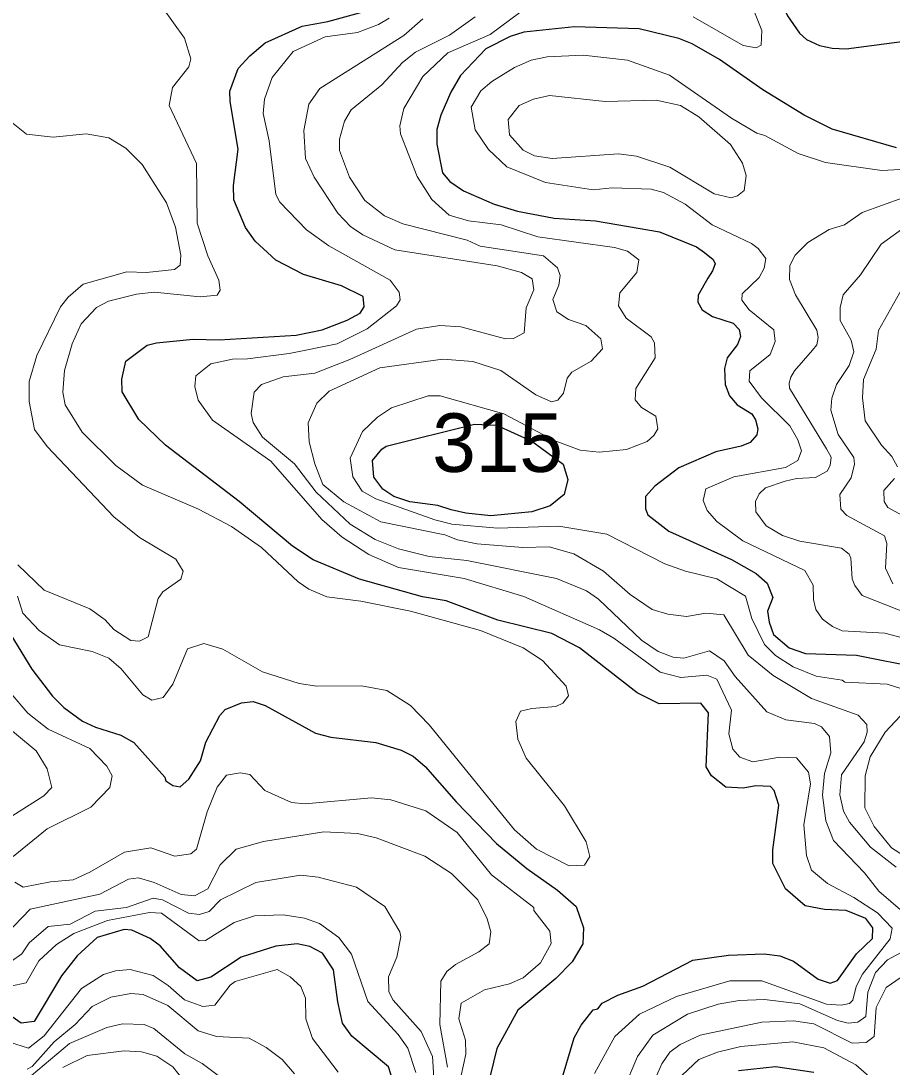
# Model space of a CAD drawing. Extents: x 673.3 to 698.5, y 6984.3 to 7012.3.
# Drawn here: x 674.777 to 675.968, y 7009.489 to 7010.917 of the extents above; entities that cross this region are included whole.
import ezdxf

# ---------------------------------------------------------------- set-up
doc = ezdxf.new("R2010")
doc.units = 0
doc.header["$LTSCALE"] = 0.032
doc.layers.add('1', color=7, linetype='Continuous', lineweight=25)
doc.layers.add('2', color=7, linetype='Continuous', lineweight=13)
doc.layers.add('21', color=7, linetype='Continuous')

msp = doc.modelspace()

# ---------------------------------------------------------------- linework, layer by layer
at = {"layer": '1'}
for points in [[(675.7236, 7011.1408), (675.7527, 7011.1601), (675.7708, 7011.1659), (675.8061, 7011.1723), (675.831, 7011.1689), (675.8462, 7011.151), (675.827, 7011.0922), (675.8259, 7011.0727), (675.8114, 7010.987), (675.8129, 7010.9512), (675.8249, 7010.9245), (675.841, 7010.9009), (675.8506, 7010.8921), (675.8686, 7010.8841), (675.8859, 7010.8801), (675.9049, 7010.8793), (675.9914, 7010.8906)], [(675.8047, 7009.7666), (675.8046, 7009.7853), (675.8129, 7009.8463), (675.8066, 7009.8664), (675.8016, 7009.8719), (675.7816, 7009.8726), (675.7643, 7009.8694), (675.7407, 7009.8711), (675.721, 7009.8865), (675.7137, 7009.8985), (675.7168, 7009.9724), (675.7064, 7009.9855), (675.6492, 7009.9846), (675.6193, 7009.9998), (675.5407, 7010.0611), (675.5029, 7010.081), (675.4288, 7010.0989), (675.3582, 7010.1252), (675.3262, 7010.1308), (675.2399, 7010.1551), (675.1766, 7010.1814), (675.1483, 7010.2), (675.0757, 7010.2612), (674.9749, 7010.3381), (674.9385, 7010.3732), (674.9158, 7010.411), (674.9155, 7010.4283), (674.9206, 7010.4526), (674.9499, 7010.4745), (674.9625, 7010.4779), (675.0129, 7010.4826), (675.0482, 7010.4819), (675.1535, 7010.4884), (675.1888, 7010.4956), (675.2233, 7010.5087), (675.2409, 7010.5182), (675.2462, 7010.5271), (675.2451, 7010.5412), (675.2154, 7010.5558), (675.1637, 7010.5711), (675.1259, 7010.5908), (675.0973, 7010.6167), (675.0841, 7010.6352), (675.0685, 7010.6731), (675.0679, 7010.6925), (675.0743, 7010.7424), (675.0633, 7010.8074), (675.0629, 7010.8214), (675.0743, 7010.8523), (675.0902, 7010.8699), (675.1112, 7010.8875), (675.1617, 7010.9102), (675.1969, 7010.9169), (675.2534, 7010.9322)], [(675.9738, 7010.7441), (675.8859, 7010.7695), (675.8475, 7010.7887), (675.791, 7010.8235), (675.732, 7010.8647), (675.6943, 7010.8864), (675.6764, 7010.8937), (675.6223, 7010.9069), (675.5337, 7010.9093), (675.4643, 7010.902), (675.4458, 7010.8961), (675.4125, 7010.8794), (675.3782, 7010.8428), (675.3647, 7010.82), (675.3512, 7010.7887), (675.3456, 7010.7692), (675.3456, 7010.7492), (675.3536, 7010.7101), (675.3636, 7010.6983), (675.3819, 7010.6856), (675.4241, 7010.6671), (675.4559, 7010.6578), (675.5061, 7010.6483), (675.5624, 7010.6446), (675.6497, 7010.6293), (675.7005, 7010.6088), (675.7115, 7010.6011), (675.723, 7010.5918), (675.7257, 7010.5859), (675.7223, 7010.576), (675.7161, 7010.5661), (675.7025, 7010.5427), (675.7022, 7010.5334), (675.7081, 7010.5231), (675.7223, 7010.514), (675.7507, 7010.5047), (675.7585, 7010.4959), (675.7606, 7010.4863), (675.7564, 7010.4755), (675.7424, 7010.4574), (675.7387, 7010.4428), (675.7396, 7010.421), (675.7455, 7010.4054), (675.7559, 7010.3933), (675.7762, 7010.3807), (675.7811, 7010.3726), (675.7843, 7010.3602), (675.7828, 7010.352), (675.7737, 7010.3415), (675.7616, 7010.3369), (675.7269, 7010.3288), (675.6764, 7010.3069), (675.6433, 7010.2821), (675.6308, 7010.2678), (675.6306, 7010.2509), (675.634, 7010.243), (675.6626, 7010.2205), (675.748, 7010.182), (675.7817, 7010.1627), (675.7971, 7010.1497), (675.8046, 7010.1301), (675.7975, 7010.1114), (675.7995, 7010.0961), (675.8058, 7010.0793), (675.8269, 7010.0612), (675.8494, 7010.0534), (675.9191, 7010.051), (676.0058, 7010.0338)], [(674.7381, 7010.12), (674.7922, 7010.032), (674.8208, 7009.9951), (674.8359, 7009.9799), (674.8616, 7009.9611), (674.8793, 7009.9527), (674.9138, 7009.9418), (674.9317, 7009.9321), (674.974, 7009.8847), (674.9755, 7009.8795), (674.985, 7009.873), (674.9952, 7009.8712), (675.0069, 7009.8818), (675.0226, 7009.9071), (675.0301, 7009.9323), (675.0492, 7009.9689), (675.0566, 7009.9769), (675.0786, 7009.9859), (675.0949, 7009.9881), (675.1112, 7009.9825), (675.18, 7009.9445), (675.2007, 7009.9394), (675.2621, 7009.9321)], [(675.2621, 7009.9321), (675.2969, 7009.9214), (675.3133, 7009.9131), (675.3298, 7009.899), (675.3721, 7009.8508), (675.4271, 7009.7942), (675.4686, 7009.7599), (675.5106, 7009.7304), (675.536, 7009.7081), (675.5458, 7009.6788), (675.545, 7009.6571), (675.5305, 7009.6322), (675.5081, 7009.6094), (675.4563, 7009.5664), (675.4275, 7009.514), (675.4187, 7009.4765)], [(675.5184, 7009.4782), (675.5334, 7009.5286), (675.543, 7009.5458), (675.5594, 7009.5668), (675.5655, 7009.5683), (675.5717, 7009.576), (675.5931, 7009.5868), (675.6269, 7009.5989), (675.6954, 7009.6347), (675.7443, 7009.6414), (675.7929, 7009.6431), (675.8142, 7009.6406), (675.8327, 7009.6331), (675.8667, 7009.6088), (675.8829, 7009.6032), (675.8931, 7009.6068), (675.9188, 7009.6435), (675.9408, 7009.6641), (675.9415, 7009.6788), (675.9319, 7009.6916), (675.9048, 7009.7024), (675.8751, 7009.704), (675.849, 7009.7089), (675.8218, 7009.732), (675.8047, 7009.7666)], [(675.286, 7009.4687), (675.2796, 7009.4888), (675.2296, 7009.5309), (675.217, 7009.5485), (675.2103, 7009.5775), (675.2043, 7009.6212), (675.1893, 7009.6442), (675.172, 7009.6533), (675.1549, 7009.6568), (675.1259, 7009.6537), (675.0783, 7009.6389), (675.0371, 7009.6114), (675.0183, 7009.6064), (674.9939, 7009.624), (674.9677, 7009.6542), (674.9542, 7009.6643), (674.9292, 7009.6755), (674.9187, 7009.6764), (674.8818, 7009.6656), (674.8543, 7009.6405), (674.8328, 7009.613), (674.7954, 7009.5509), (674.7779, 7009.5487), (674.7576, 7009.5628)], [(675.8605, 7009.4812), (675.8083, 7009.489), (675.7578, 7009.4834)]]:
    msp.add_lwpolyline(points, dxfattribs=at)
msp.add_lwpolyline([(675.3973, 7010.3669), (675.4271, 7010.3652), (675.4754, 7010.3435), (675.5182, 7010.312), (675.5245, 7010.2913), (675.5196, 7010.2708), (675.5004, 7010.2553), (675.4754, 7010.2469), (675.4196, 7010.2417), (675.3853, 7010.245), (675.3654, 7010.2497), (675.3468, 7010.2555), (675.3089, 7010.2608), (675.2869, 7010.2678), (675.2717, 7010.2781), (675.2594, 7010.2943), (675.2576, 7010.3172), (675.2703, 7010.3325), (675.2765, 7010.3365)], close=True, dxfattribs=at)
at = {"layer": '2'}
for points in [[(675.7693, 7010.9564), (675.7895, 7010.9043), (675.7886, 7010.8844), (675.7821, 7010.8809), (675.7641, 7010.8838), (675.6959, 7010.923)], [(674.9709, 7010.936), (675.0009, 7010.8939), (675.0098, 7010.8658), (675.0069, 7010.8547), (674.9844, 7010.8266), (674.9798, 7010.8021), (675.0172, 7010.7228), (675.0181, 7010.6411), (675.0328, 7010.5967), (675.048, 7010.5635), (675.0498, 7010.5497), (675.0454, 7010.5429), (675.0223, 7010.5405), (674.9597, 7010.5468), (674.9353, 7010.5445), (674.8973, 7010.5346), (674.8807, 7010.5261), (674.8597, 7010.5036), (674.8474, 7010.4764), (674.8371, 7010.4401), (674.8348, 7010.4106), (674.8381, 7010.3933), (674.8613, 7010.3559), (674.9071, 7010.3103), (674.9437, 7010.2835), (675.02, 7010.2504), (675.0653, 7010.2268), (675.1063, 7010.1981), (675.1564, 7010.1512), (675.1709, 7010.1415), (675.1953, 7010.1308), (675.2418, 7010.125), (675.3099, 7010.1112), (675.4052, 7010.0848), (675.4637, 7010.0611), (675.4899, 7010.0441), (675.5224, 7010.0088), (675.5254, 7009.9958), (675.5176, 7009.9856), (675.5083, 7009.981), (675.4754, 7009.9785), (675.4598, 7009.9745), (675.4538, 7009.9606), (675.4565, 7009.9366), (675.4675, 7009.9104), (675.5201, 7009.8455), (675.5497, 7009.7964), (675.5546, 7009.7763)], [(675.4731, 7010.9396), (675.4187, 7010.8988), (675.3608, 7010.8738), (675.3264, 7010.8418), (675.3006, 7010.7978), (675.295, 7010.7743), (675.2958, 7010.7634), (675.3186, 7010.7049), (675.3386, 7010.6735), (675.3625, 7010.6524), (675.3889, 7010.6444)], [(675.5887, 7009.5304), (675.6226, 7009.5609), (675.6731, 7009.5852), (675.7461, 7009.6063), (675.7895, 7009.6064), (675.878, 7009.5745), (675.8982, 7009.573), (675.9095, 7009.5754), (675.9139, 7009.5799), (675.9186, 7009.5987), (675.9271, 7009.6156), (675.9649, 7009.6639), (675.9675, 7009.6784), (675.9477, 7009.6994), (675.9155, 7009.7203), (675.8795, 7009.7392), (675.8577, 7009.7574), (675.8508, 7009.7776), (675.8472, 7009.8194), (675.856, 7009.8756), (675.8534, 7009.8915), (675.8369, 7009.9109), (675.8142, 7009.9117), (675.7774, 7009.9053), (675.7598, 7009.912), (675.7501, 7009.9229), (675.7446, 7009.9437), (675.7484, 7009.9762), (675.7281, 7010.0183), (675.7144, 7010.0241), (675.679, 7010.0209), (675.6507, 7010.0279), (675.5873, 7010.0746), (675.5678, 7010.086), (675.4646, 7010.1315), (675.3832, 7010.156), (675.2933, 7010.1711), (675.2528, 7010.1885), (675.2162, 7010.2123), (675.1885, 7010.2364), (675.1187, 7010.316), (675.039, 7010.3722), (675.0195, 7010.3994), (675.0149, 7010.418), (675.0164, 7010.4326), (675.0371, 7010.4492), (675.0666, 7010.4557), (675.0872, 7010.4558), (675.1441, 7010.4631), (675.2097, 7010.4764), (675.2503, 7010.4971), (675.2907, 7010.5282), (675.2956, 7010.5366), (675.2941, 7010.5469), (675.2819, 7010.5632), (675.198, 7010.6104), (675.1678, 7010.6322), (675.131, 7010.6698), (675.1258, 7010.6802), (675.1166, 7010.7538), (675.1085, 7010.7909), (675.11, 7010.8105), (675.1208, 7010.8404), (675.1492, 7010.8757), (675.193, 7010.8959), (675.2373, 7010.9019), (675.2659, 7010.9127), (675.2806, 7010.9214)], [(675.3264, 7010.9205), (675.3004, 7010.8978), (675.1856, 7010.8252), (675.1706, 7010.8039), (675.1639, 7010.7679), (675.1663, 7010.7294), (675.1781, 7010.7039), (675.2106, 7010.655), (675.2279, 7010.6368), (675.2445, 7010.6253), (675.2884, 7010.6047), (675.4282, 7010.5828), (675.4614, 7010.5737), (675.476, 7010.5651), (675.4781, 7010.5502), (675.4676, 7010.5255), (675.465, 7010.4917), (675.4504, 7010.4836), (675.4393, 7010.4835), (675.3783, 7010.4997), (675.3497, 7010.5013), (675.3178, 7010.4964), (675.2268, 7010.4551), (675.1788, 7010.4365), (675.1356, 7010.4314), (675.1061, 7010.4207), (675.0963, 7010.4106), (675.0922, 7010.3814), (675.0947, 7010.3689), (675.1076, 7010.3489), (675.1513, 7010.3127), (675.1808, 7010.2737), (675.2273, 7010.2302), (675.2613, 7010.2094), (675.2933, 7010.1964), (675.3351, 7010.1859), (675.3865, 7010.1804), (675.509, 7010.1558), (675.5501, 7010.1392), (675.5667, 7010.1277), (675.6251, 7010.0719), (675.6482, 7010.056), (675.6686, 7010.0484), (675.6831, 7010.0469), (675.7181, 7010.0573), (675.738, 7010.0436), (675.7531, 7010.022), (675.7967, 7009.9737), (675.8224, 7009.9631), (675.8617, 7009.9581), (675.8713, 7009.9533), (675.882, 7009.9401), (675.8837, 7009.9177), (675.8754, 7009.8895), (675.8724, 7009.8601), (675.877, 7009.8248), (675.8877, 7009.7981), (675.9299, 7009.754), (675.9493, 7009.729), (675.9823, 7009.7007)], [(675.5123, 7010.5567), (675.514, 7010.5697), (675.5103, 7010.5803), (675.4912, 7010.5968), (675.4047, 7010.6098), (675.3873, 7010.6179), (675.2991, 7010.6403), (675.274, 7010.6511), (675.2473, 7010.672), (675.2262, 7010.7041), (675.2128, 7010.7405), (675.2126, 7010.756), (675.2195, 7010.7804), (675.2287, 7010.7962), (675.2706, 7010.8301), (675.2987, 7010.8609), (675.3164, 7010.8748), (675.3628, 7010.8981), (675.3978, 7010.9233)], [(675.7848, 7010.6067), (675.7756, 7010.6135), (675.7218, 7010.6392), (675.685, 7010.6674), (675.6551, 7010.6831), (675.6386, 7010.6878), (675.585, 7010.6895), (675.5592, 7010.687), (675.4943, 7010.6969), (675.4413, 7010.7181), (675.4161, 7010.7419), (675.3981, 7010.7689), (675.3927, 7010.7999), (675.4058, 7010.8222), (675.4206, 7010.8349), (675.4516, 7010.8541), (675.4744, 7010.8638), (675.4964, 7010.8685), (675.5455, 7010.8709), (675.606, 7010.8637), (675.6633, 7010.8432), (675.7484, 7010.7845), (675.7827, 7010.764), (675.7939, 7010.7611), (675.8393, 7010.7365), (675.8767, 7010.7239), (675.9537, 7010.7131), (676.0113, 7010.7164)], [(674.7733, 7010.1744), (674.8093, 7010.1398), (674.8717, 7010.1143), (674.8925, 7010.0995), (674.9043, 7010.0862), (674.9277, 7010.0711), (674.9396, 7010.0705), (674.9512, 7010.0762), (674.9649, 7010.1286), (674.9715, 7010.1378), (674.9958, 7010.155), (674.9992, 7010.1661), (674.9893, 7010.1823), (674.9393, 7010.2118), (674.9045, 7010.2403), (674.8135, 7010.3361), (674.7958, 7010.3596), (674.7885, 7010.3978), (674.7885, 7010.4248), (674.7991, 7010.4605), (674.8314, 7010.5272), (674.8419, 7010.5402), (674.8626, 7010.558), (674.922, 7010.5746), (674.949, 7010.5739), (674.9874, 7010.5781), (674.9952, 7010.584), (674.9961, 7010.5976), (674.9885, 7010.6356), (674.9765, 7010.6691), (674.9429, 7010.7215), (674.9206, 7010.7438), (674.8975, 7010.7578), (674.8666, 7010.7635), (674.8217, 7010.7587), (674.785, 7010.763), (674.7602, 7010.7829)], [(676.038, 7010.6961), (675.9269, 7010.656), (675.9026, 7010.6389), (675.8816, 7010.6324), (675.8527, 7010.615), (675.8353, 7010.5976), (675.828, 7010.5833), (675.8274, 7010.5645), (675.8358, 7010.5434), (675.8649, 7010.4951), (675.8666, 7010.485), (675.8648, 7010.475), (675.8591, 7010.4678), (675.8345, 7010.4397), (675.8292, 7010.4309), (675.8269, 7010.4225), (675.8276, 7010.4161), (675.8778, 7010.3331), (675.8843, 7010.3216), (675.8831, 7010.3103), (675.8789, 7010.3027), (675.8629, 7010.294), (675.8371, 7010.2923), (675.8215, 7010.2888), (675.7948, 7010.2796), (675.7861, 7010.2716), (675.7808, 7010.2612), (675.7816, 7010.2471), (675.7956, 7010.228), (675.8181, 7010.2145), (675.8417, 7010.2071), (675.8985, 7010.1973), (675.9089, 7010.1893), (675.9114, 7010.1839), (675.9131, 7010.1557), (675.9165, 7010.1462), (675.9266, 7010.1328), (676.0409, 7010.0876)], [(675.3889, 7010.6444), (675.4334, 7010.6389), (675.4836, 7010.6227), (675.5884, 7010.608), (675.6063, 7010.603), (675.6214, 7010.5913), (675.6191, 7010.5739), (675.5956, 7010.5463), (675.5939, 7010.5283), (675.6042, 7010.5116), (675.6383, 7010.486), (675.6431, 7010.4778), (675.6438, 7010.4573), (675.6176, 7010.4153), (675.6166, 7010.3998), (675.6251, 7010.3894), (675.645, 7010.3775), (675.6474, 7010.3603), (675.6423, 7010.3512), (675.6329, 7010.343), (675.6047, 7010.332), (675.5675, 7010.3287), (675.5413, 7010.3311), (675.5061, 7010.3444), (675.437, 7010.3807), (675.3503, 7010.4052), (675.3337, 7010.4052), (675.2838, 7010.3891), (675.2646, 7010.3765), (675.2441, 7010.3568), (675.2274, 7010.3205), (675.2307, 7010.2948), (675.2435, 7010.2754), (675.2621, 7010.2649), (675.3431, 7010.2359), (675.3663, 7010.2302), (675.4286, 7010.2245), (675.5122, 7010.2276), (675.5779, 7010.2165), (675.6571, 7010.1761), (675.6855, 7010.1658), (675.728, 7010.1553), (675.7672, 7010.1316), (675.7759, 7010.1011), (675.7931, 7010.0656), (675.8084, 7010.0508), (675.8325, 7010.0354), (675.8637, 7010.0224), (675.8993, 7010.017), (675.9029, 7010.0144), (675.9611, 7010.0118), (675.9807, 7010.0053)], [(675.9684, 7010.1487), (675.9588, 7010.1701), (675.9603, 7010.2036), (675.9572, 7010.2142), (675.9056, 7010.2419), (675.8977, 7010.2507), (675.8964, 7010.2708), (675.9117, 7010.2934), (675.9164, 7010.3119), (675.9154, 7010.3213), (675.8938, 7010.3525), (675.8838, 7010.3857), (675.8854, 7010.4023), (675.8916, 7010.4209), (675.9089, 7010.4468), (675.9155, 7010.4655), (675.9115, 7010.4816), (675.8967, 7010.5082), (675.8966, 7010.5263), (675.9009, 7010.5436), (675.9244, 7010.5705), (675.9526, 7010.6124), (676.0051, 7010.6503)], [(675.9971, 7010.071), (675.9579, 7010.0811), (675.8995, 7010.0843), (675.886, 7010.0902), (675.8726, 7010.1005), (675.8636, 7010.1134), (675.8602, 7010.1274), (675.86, 7010.1467), (675.8485, 7010.1669), (675.7638, 7010.2075), (675.7281, 7010.2336), (675.7152, 7010.2486), (675.7095, 7010.2624), (675.7132, 7010.2785), (675.7516, 7010.2946), (675.8222, 7010.3077), (675.8389, 7010.3173), (675.8438, 7010.3303), (675.8389, 7010.3451), (675.8277, 7010.3643), (675.7891, 7010.4029), (675.7723, 7010.4255), (675.7733, 7010.4396), (675.8011, 7010.4618), (675.808, 7010.4795), (675.8061, 7010.4956), (675.7724, 7010.523), (675.7625, 7010.5359), (675.7626, 7010.5447), (675.7859, 7010.567), (675.7929, 7010.5798), (675.7949, 7010.593), (675.7848, 7010.6067)], [(675.9983, 7010.582), (675.949, 7010.4948), (675.9457, 7010.4691), (675.9285, 7010.4277), (675.927, 7010.4026), (675.9309, 7010.3714), (675.9533, 7010.3379), (675.9674, 7010.3225), (675.9748, 7010.3086)], [(675.9733, 7009.7618), (675.9382, 7009.7888), (675.9096, 7009.823), (675.9014, 7009.8382), (675.896, 7009.8603), (675.8985, 7009.8876), (675.9293, 7009.933), (675.9334, 7009.9462), (675.9332, 7009.9565), (675.9213, 7009.9693), (675.8573, 7009.9921), (675.8051, 7010.0236), (675.7712, 7010.0512), (675.7378, 7010.1064), (675.713, 7010.1088), (675.6866, 7010.104), (675.6612, 7010.1072), (675.64, 7010.1138), (675.6096, 7010.1339), (675.5732, 7010.166), (675.5329, 7010.1897), (675.4991, 7010.1991), (675.4633, 7010.1984), (675.4006, 7010.2033), (675.3741, 7010.2087), (675.3568, 7010.2154), (675.2693, 7010.2334), (675.2185, 7010.2605), (675.1899, 7010.2843), (675.1789, 7010.3127), (675.1713, 7010.3424), (675.1697, 7010.3684), (675.1816, 7010.3953), (675.1984, 7010.4117), (675.2679, 7010.4437), (675.3537, 7010.4557), (675.3949, 7010.4523), (675.4331, 7010.44), (675.4809, 7010.4067), (675.5024, 7010.3972), (675.5109, 7010.3997), (675.5186, 7010.4092), (675.5239, 7010.4296), (675.5301, 7010.4376), (675.5566, 7010.4526), (675.5718, 7010.4698), (675.5697, 7010.4835), (675.549, 7010.5013), (675.5257, 7010.5097), (675.5095, 7010.5203), (675.5043, 7010.5369), (675.5123, 7010.5567)], [(675.971, 7010.2923), (675.9562, 7010.2759), (675.9567, 7010.261), (675.9619, 7010.253), (676.0001, 7010.2318)], [(675.5546, 7009.7763), (675.5474, 7009.7645), (675.5265, 7009.7636), (675.4816, 7009.7861), (675.4519, 7009.8127), (675.3352, 7009.9562), (675.3096, 7009.9825), (675.2773, 7010.0028), (675.2428, 7010.0094), (675.1815, 7010.0087), (675.1575, 7010.0125), (675.1074, 7010.0284), (675.0533, 7010.0595), (675.0275, 7010.0672), (675.0049, 7010.0597), (674.9852, 7010.0116), (674.9716, 7009.9934), (674.9564, 7009.9899), (674.9442, 7009.9971), (674.9142, 7010.0327), (674.8975, 7010.0469), (674.8746, 7010.0562), (674.8302, 7010.0651), (674.8026, 7010.0848), (674.7802, 7010.1084), (674.7728, 7010.1319)], [(674.7629, 7010.0004), (674.7869, 7009.9718), (674.8145, 7009.95), (674.8715, 7009.9239), (674.8948, 7009.8998), (674.9023, 7009.8864), (674.8987, 7009.8703), (674.8728, 7009.8435), (674.8131, 7009.8139), (674.7668, 7009.776)], [(675.9861, 7009.9758), (675.958, 7009.9462), (675.9378, 7009.9123), (675.931, 7009.8866), (675.9302, 7009.8428), (675.9432, 7009.8172), (675.9668, 7009.7881), (675.9946, 7009.7703)], [(674.765, 7009.8313), (674.8088, 7009.8591), (674.8199, 7009.8705), (674.8132, 7009.8961), (674.7982, 7009.9206), (674.7468, 7009.963)], [(675.032, 7009.8374), (675.0457, 7009.8708), (675.0582, 7009.8873), (675.077, 7009.8905), (675.0902, 7009.8881), (675.1107, 7009.8664), (675.1471, 7009.8498), (675.1656, 7009.8482), (675.2566, 7009.8563), (675.2826, 7009.8538), (675.3306, 7009.8386), (675.3734, 7009.8089), (675.4205, 7009.7511), (675.478, 7009.7064), (675.4784, 7009.7024), (675.5002, 7009.6741), (675.5017, 7009.6573), (675.4874, 7009.6311), (675.4638, 7009.6106), (675.4451, 7009.6023), (675.4106, 7009.5943), (675.3788, 7009.5759), (675.3756, 7009.5545), (675.3846, 7009.5254), (675.3854, 7009.5064), (675.3757, 7009.4626)], [(674.7692, 7009.7411), (674.7806, 7009.7342), (674.818, 7009.7416), (674.8488, 7009.7443), (674.8717, 7009.7546), (674.919, 7009.7823), (674.955, 7009.7879), (674.9875, 7009.7769), (675.0096, 7009.7798), (675.0171, 7009.7862), (675.032, 7009.8374)], [(675.3601, 7009.4883), (675.3496, 7009.5466), (675.3509, 7009.606), (675.3592, 7009.6191), (675.371, 7009.6287), (675.4031, 7009.6459), (675.417, 7009.6569), (675.4194, 7009.6731), (675.4144, 7009.6909), (675.4015, 7009.717), (675.3658, 7009.7529), (675.3292, 7009.7765), (675.2627, 7009.8017), (675.2373, 7009.8075), (675.1914, 7009.8099), (675.109, 7009.7968), (675.0716, 7009.7861), (675.0498, 7009.7649), (675.0326, 7009.7319), (675.0145, 7009.7227), (674.9962, 7009.7242), (674.9597, 7009.7406)], [(674.9597, 7009.7406), (674.9382, 7009.7471), (674.9244, 7009.7452), (674.8851, 7009.7247), (674.7899, 7009.7043), (674.7567, 7009.6698)], [(674.7889, 7009.6581), (674.8148, 7009.6808), (674.8446, 7009.6838), (674.8791, 7009.7016), (674.9217, 7009.7065), (674.9581, 7009.7195), (674.9711, 7009.7169), (675.0065, 7009.6989), (675.0216, 7009.6968), (675.0348, 7009.7011), (675.0503, 7009.7172), (675.0982, 7009.7408), (675.1596, 7009.7505), (675.1836, 7009.7481), (675.2358, 7009.7343), (675.2745, 7009.7078), (675.2952, 7009.6733), (675.2965, 7009.6664), (675.291, 7009.6387), (675.2795, 7009.612), (675.2799, 7009.5912), (675.286, 7009.5802), (675.3242, 7009.5371), (675.3397, 7009.5029), (675.3422, 7009.4671)], [(675.317, 7009.4814), (675.3062, 7009.5145), (675.293, 7009.5333), (675.2514, 7009.578), (675.229, 7009.6427), (675.2118, 7009.6658), (675.1852, 7009.6848), (675.1649, 7009.6918), (675.1356, 7009.6967), (675.0967, 7009.6951), (675.0686, 7009.6861), (675.0295, 7009.6617), (675.0209, 7009.6609), (674.9695, 7009.6989), (674.9529, 7009.6999), (674.8959, 7009.6889), (674.8498, 7009.6711), (674.8261, 7009.6558), (674.8021, 7009.6339), (674.7845, 7009.6037), (674.7634, 7009.5991)], [(674.7646, 7009.6333), (674.7789, 7009.6433), (674.7889, 7009.6581)], [(675.9929, 7009.6519), (675.9614, 7009.635), (675.945, 7009.618), (675.9343, 7009.5911), (675.9319, 7009.5579), (675.9209, 7009.5501), (675.9076, 7009.5486), (675.8932, 7009.5524), (675.8417, 7009.5752), (675.7933, 7009.581), (675.7585, 7009.5794), (675.7302, 7009.5746), (675.6881, 7009.561), (675.6408, 7009.532), (675.6199, 7009.5029), (675.6002, 7009.4567)], [(674.7617, 7009.5227), (674.7876, 7009.5144), (674.8094, 7009.5312), (674.86, 7009.5957), (674.8902, 7009.6152), (674.9067, 7009.62), (674.9268, 7009.6217), (674.9581, 7009.6135), (674.9788, 7009.6), (675.0009, 7009.5803), (675.0262, 7009.5714), (675.0423, 7009.5731), (675.0632, 7009.6006), (675.0703, 7009.6054), (675.1277, 7009.6217), (675.1451, 7009.612), (675.1598, 7009.5988), (675.1662, 7009.5827), (675.1666, 7009.5545), (675.1759, 7009.5276), (675.211, 7009.4817)], [(675.627, 7009.4347), (675.6532, 7009.4929), (675.6642, 7009.5089), (675.678, 7009.5196), (675.7054, 7009.5322), (675.7895, 7009.5501), (675.833, 7009.5517), (675.8607, 7009.5475), (675.913, 7009.5212), (675.9322, 7009.5223), (675.9432, 7009.5302), (675.9457, 7009.5702), (675.9594, 7009.5973), (675.9801, 7009.6113)], [(675.1514, 7009.4792), (675.1345, 7009.4989), (675.1127, 7009.5155), (675.0893, 7009.5281), (675.0445, 7009.5302), (675.0198, 7009.5381), (674.9781, 7009.5729), (674.9445, 7009.5877), (674.9278, 7009.5892), (674.9003, 7009.5839), (674.875, 7009.5715), (674.8517, 7009.5467), (674.8227, 7009.5233), (674.793, 7009.4895), (674.7861, 7009.4856)], [(674.792, 7009.4773), (674.8438, 7009.5208), (674.895, 7009.5425), (674.9161, 7009.5477), (674.9458, 7009.5469), (674.9592, 7009.5413), (675.0012, 7009.5068), (675.0251, 7009.4936), (675.0504, 7009.4745)], [(675.5612, 7009.4798), (675.5887, 7009.5304)], [(675.9614, 7009.4541), (675.9179, 7009.4915), (675.8743, 7009.5149), (675.8318, 7009.5233), (675.7608, 7009.5167), (675.7291, 7009.5088), (675.7037, 7009.4988), (675.658, 7009.4563)], [(675.0111, 7009.4563), (674.9849, 7009.4888), (674.963, 7009.5036), (674.9422, 7009.5093), (674.9187, 7009.511), (674.8679, 7009.5044), (674.8346, 7009.4878)]]:
    msp.add_lwpolyline(points, dxfattribs=at)
msp.add_lwpolyline([(675.6638, 7010.7179), (675.6185, 7010.7327), (675.594, 7010.7358), (675.5031, 7010.7294), (675.4793, 7010.7334), (675.4634, 7010.7411), (675.4451, 7010.7619), (675.4432, 7010.7828), (675.4581, 7010.8019), (675.4778, 7010.8106), (675.4996, 7010.8156), (675.5757, 7010.8076), (675.6454, 7010.8091), (675.6787, 7010.802), (675.7036, 7010.7865), (675.7469, 7010.7489), (675.7631, 7010.7231), (675.7681, 7010.7065), (675.7653, 7010.6858), (675.7563, 7010.6784), (675.7477, 7010.6757), (675.7247, 7010.6815)], close=True, dxfattribs=at)

# ---------------------------------------------------------------- texts
at = {"layer": '21'}
msp.add_text('315', height=0.08, dxfattribs=at).set_placement((675.3394, 7010.3015))

doc.saveas('drawing.dxf')
